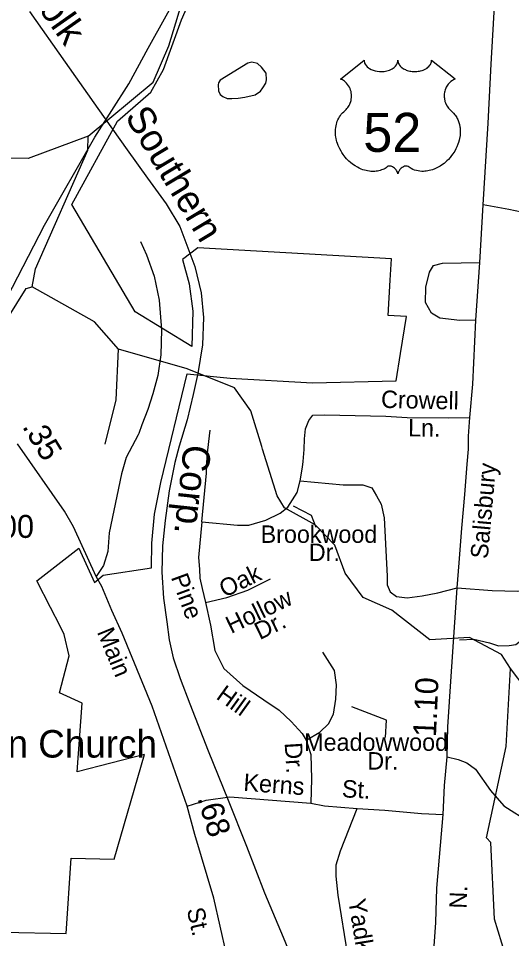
# Model space of a CAD drawing. Extents: x 1473865 to 1648260, y 639067 to 773536.
# Drawn here: x 1567436 to 1570123, y 682923 to 687941 of the extents above; entities that cross this region are included whole.
import ezdxf

# ---------------------------------------------------------------- set-up
doc = ezdxf.new("R2010")
doc.units = 0
for name, color, linetype in [('Exist Boundary Political City Limit New', 7, 'Continuous'), ('Exist Cultural Church Label', 7, 'Continuous'), ('Exist Hydrographic Creek Single Shore', 7, 'Continuous'), ('Exist Hydrographic Misc Water Feature', 7, 'Continuous'), ('Exist Railroad Mainline', 7, 'Continuous'), ('Exist Railroad Mainline Label', 7, 'Continuous'), ('Exist Road Non-System Type 51', 7, 'Continuous'), ('Exist Road Non-System Type 51 Label', 7, 'Continuous'), ('Exist Road Primary US Attributed', 7, 'Continuous'), ('Exist Road Primary US Label', 7, 'Continuous'), ('Exist Road Primary US Mileage Hundredths English Label', 7, 'Continuous'), ('Exist Road Primary US Shield CELL', 7, 'Continuous'), ('Exist Road Primary US Shield Number Label', 7, 'Continuous'), ('Exist Road Secondary Mileage Hundredths English Label', 7, 'Continuous'), ('Exist Road Secondary Type 51 Attributed', 7, 'Continuous'), ('Exist Road Secondary Type 51 Label', 7, 'Continuous'), ('Exist Road Secondary Type 51 Number Label', 7, 'Continuous'), ('Map Preparation Boundary City Limit Buffer Line', 7, 'Continuous')]:
    doc.layers.add(name, color=color, linetype=linetype)

msp = doc.modelspace()

# ---------------------------------------------------------------- linework, layer by layer
at = {"layer": 'Exist Boundary Political City Limit New'}
for points in [[(1564104.1, 688129.4), (1563603.6, 687613.6), (1563591.6, 686737.7), (1564648, 686804.1), (1564635.9, 687384.1), (1565106.8, 687160.6), (1565348.1, 687619.7), (1565656, 687462.6), (1565710.4, 687613.6), (1565982, 687607.6), (1565680.1, 686985.4), (1567225.4, 686169.8), (1567374.6, 686418.2), (1567578.5, 686813.2), (1567853.1, 687293.4), (1568038.6, 687583.4), (1568143.5, 687777.9), (1568349, 688149)], [(1567352.5, 682958.5), (1567696, 682951.8), (1567723.2, 683362.8), (1567958.4, 683356.2), (1568122.5, 683927.9), (1567756.5, 683832), (1567783.5, 684207.9), (1567660.4, 684263), (1567712, 684464.9), (1567685.9, 684582), (1567663.2, 684627.4), (1567611.2, 684728.2), (1567535.8, 684873.7), (1567765.5, 685052.4), (1567850.6, 684865.2), (1567898.6, 684905.6), (1568160.5, 684945.2), (1568162.9, 685079.3), (1568178.4, 685237.3), (1568212, 685409.7), (1568355.5, 686002.3), (1568589.6, 685978.9), (1569038.4, 685953.9), (1569493.4, 685965.4), (1569517.5, 686113.7), (1569549.6, 686314.6), (1569451, 686321.3), (1569461.2, 686513.7), (1569467.9, 686629.1), (1568413.6, 686689.4), (1568329.8, 686627), (1568366, 686494.4), (1568386.2, 686344.6), (1568381.8, 686151.6), (1568073.2, 686340.9), (1567728.1, 686926.6), (1567976.9, 687380.8), (1568156.8, 687539.1), (1568227, 687661.8), (1568323.9, 687932.4), (1568396.6, 688100.8)]]:
    msp.add_lwpolyline(points, dxfattribs=at)
at = {"layer": 'Exist Hydrographic Creek Single Shore'}
for points in [[(1567815.7, 687298.6), (1568169.7, 687593.5), (1568255.8, 687792), (1568431.8, 688372.7), (1568534.7, 688570.8), (1568635.7, 688660.7), (1568928.7, 688713.9)], [(1567511.7, 686477.6), (1567529.7, 686575.7), (1567814.7, 687223.1), (1567815.7, 687298.6)], [(1567015.8, 685632.6), (1567083.7, 685708.3), (1567187.9, 685992.1), (1567324.7, 686222.1), (1567478.7, 686468.4), (1567511.7, 686477.6)]]:
    msp.add_lwpolyline(points, dxfattribs=at)
at = {"layer": 'Exist Hydrographic Misc Water Feature'}
for points in [[(1567815.7, 687298.6), (1567488.8, 687177.2), (1567288.7, 687181.3), (1567164.7, 687216.6), (1567007.7, 687351.1), (1566820.7, 687702.8), (1566387.7, 688269.5), (1566379.7, 688335.3), (1566157.8, 688546.6), (1565867.7, 688624.7), (1565660.7, 688737.2), (1565421.7, 688942.2), (1565347.7, 688976.6), (1565213.7, 688953.1)], [(1568669.5, 687511.1), (1568726.4, 687523.9), (1568755.5, 687543.8), (1568768.5, 687561.6), (1568784.1, 687588.4), (1568787.1, 687606.4), (1568785.1, 687642.6), (1568761.2, 687675.8), (1568738.3, 687695.2), (1568708.6, 687703.2), (1568686.4, 687696.2), (1568534.7, 687603.3), (1568525.8, 687589.5), (1568525.2, 687578.1), (1568527.1, 687546), (1568536, 687526.2), (1568549.3, 687514.4), (1568572.9, 687504.9), (1568598.9, 687503.5), (1568633.1, 687506.9), (1568669.5, 687511.1)], [(1567981.7, 686136.6), (1567850.7, 686286.9), (1567511.7, 686477.6)], [(1567909.4, 685619.7), (1567969.7, 685861.1), (1567981.7, 686136.6)], [(1568762.1, 685607.3), (1568702.7, 685800.3), (1568612.8, 685926.8), (1568355.7, 686030.6), (1567981.7, 686136.6)], [(1570116.7, 684396.4), (1570067.7, 684472.9), (1569893.7, 684565), (1569676.7, 684553), (1569470.7, 684714.7), (1569313.7, 684783.6), (1569215.7, 684916.8), (1569159.7, 685069), (1569052.7, 685179.5), (1568886.7, 685271.4), (1568846.7, 685337.9), (1568766.8, 685592.2), (1568762.1, 685607.3)], [(1569839.7, 684552), (1569917.9, 684556.5), (1570001.7, 684535.5), (1570052, 684518.9), (1570109.5, 684522.2), (1570145.6, 684527.8), (1570222.3, 684586.9), (1570303.3, 684672), (1570399.7, 684823.4), (1570451.9, 684874.9), (1570514.2, 684929.6), (1570621, 685016.4), (1570709.1, 685087.5), (1570733.1, 685101.2), (1570771, 685112.8), (1570864.6, 685171.4), (1570954.8, 685276.9), (1571014.8, 685400.4), (1571018.9, 685416.4), (1571015.1, 685444.5), (1571007.3, 685468.6), (1571007.5, 685492.6), (1571022.7, 685575.4)], [(1572035.7, 679325.7), (1572206.7, 679630.8), (1572210.7, 679945.8), (1572443.6, 680426.9), (1572469.7, 680551.1), (1572396.7, 680693.7), (1572224.6, 680881), (1572089.7, 681366.2), (1571999.7, 681460), (1571841.7, 681502.6), (1571400.6, 681541), (1571209.6, 681594.2), (1570936.7, 681757.2), (1570597.7, 681970.8), (1570466.6, 682114.6), (1570417.7, 682214.1), (1570179.7, 682425.7), (1570139.7, 682534.8), (1570109.6, 682768.5), (1570029.7, 683029.4), (1570010.7, 683446.7), (1569986.7, 683473.4), (1570093.7, 683970.2), (1570116.7, 684396.4)], [(1573489.9, 683710.5), (1573194.7, 683943.6), (1572919.8, 683972.2), (1572812.7, 684040), (1572629.7, 684066.6), (1572496.8, 684144.8), (1572187.7, 684108.4), (1572113.7, 684149.3), (1571429.8, 684117.1), (1571213, 684107.9), (1571075.2, 684033.1), (1570758.7, 684046.3), (1570489.1, 684159.2), (1570475.9, 684234), (1570424.6, 684242.8), (1570201.9, 684283.9), (1570116.7, 684396.4)]]:
    msp.add_lwpolyline(points, dxfattribs=at)
at = {"layer": 'Exist Railroad Mainline'}
msp.add_lwpolyline([(1567497.1, 687978), (1567690.6, 687702.1), (1567868.4, 687450.2), (1568028.4, 687224.7), (1568138.9, 687069.6), (1568241.5, 686930.6), (1568316.4, 686805.9), (1568396.5, 686588.9), (1568431, 686444.6), (1568443.9, 686310.4), (1568438.4, 686160.5), (1568412.9, 686004.7), (1568387.8, 685891), (1568356.5, 685751.3), (1568312.4, 685608.9), (1568288.3, 685518.7), (1568256.7, 685364.9), (1568235.1, 685203), (1568221.5, 685065.2), (1568218, 684921.2), (1568226.5, 684779), (1568245.1, 684650.8), (1568258.1, 684552.7), (1568279.2, 684454.4), (1568317.9, 684341.9), (1568370.5, 684203.2), (1568469.8, 683948.1), (1568579, 683678.8), (1568678.4, 683427.6), (1568777.7, 683172.5), (1568879.3, 682931.1), (1568998.2, 682639.8)], dxfattribs=at)
at = {"layer": 'Exist Road Non-System Type 51'}
for points in [[(1568102.3, 686723.9), (1568133.6, 686651.5), (1568176.5, 686535.1), (1568203.3, 686404.7), (1568215.6, 686242.6), (1568212.2, 686106.6), (1568195.2, 685994.7), (1568168.1, 685893), (1568141.2, 685809.3), (1568108.5, 685725.5), (1568092.1, 685678), (1568089.1, 685669.4), (1568022.7, 685546.8), (1567998.3, 685457.3), (1567930.2, 685136.2), (1567922.9, 685034.3), (1567900, 684958.5), (1567859.1, 684897.1)], [(1569928.8, 686295.8), (1569840.8, 686294), (1569732.8, 686307.2), (1569687.1, 686333.7), (1569653.7, 686392), (1569656.4, 686476), (1569675.3, 686557.9), (1569697.6, 686593.6), (1569745.9, 686607.1), (1569950.2, 686609.9)], [(1568972, 685420.1), (1568984.6, 685494), (1568988, 685524.4), (1568992.5, 685590), (1568995.2, 685648), (1568999.4, 685702.9), (1569018.4, 685749.3), (1569039.5, 685776.7), (1569103.5, 685779.4), (1569437.5, 685772.1), (1569553.4, 685764.7), (1569777.4, 685762.6), (1569896.1, 685764)], [(1568435.2, 685195.6), (1568460.4, 685461.4), (1568463.7, 685555.4), (1568480.3, 685695)], [(1568435.2, 685195.6), (1568628.9, 685177.1), (1568691, 685178.2), (1568783.4, 685205), (1568862, 685244), (1568904.2, 685275.6), (1568955.3, 685355), (1568972, 685420.1)], [(1568972, 685420.1), (1569206, 685396.9), (1569312, 685397.5), (1569361.7, 685380.7), (1569387.3, 685337.9), (1569412.6, 685291.4), (1569429.5, 685217.6), (1569442.1, 684968.6), (1569445.7, 684900.2), (1569445.1, 684852.2), (1569461.2, 684814.7), (1569496.3, 684788), (1569554.3, 684780.8), (1569636.6, 684791.7), (1569720.8, 684808.7), (1569827.2, 684835.3)], [(1568435.2, 685195.6), (1568417.8, 685001.4), (1568422, 684938.1), (1568424.1, 684889.6), (1568436.7, 684832.6), (1568455.7, 684756.6)], [(1568455.7, 684756.6), (1568571.7, 684784.1), (1568685.5, 684824.1), (1568809.9, 684885.3)], [(1569827.2, 684835.3), (1570017, 684820.9), (1570155, 684817.1), (1570281.1, 684823.3)], [(1568455.7, 684756.6), (1568483.1, 684632.1), (1568506.3, 684495), (1568554.8, 684395.8), (1568658.1, 684303), (1568773.9, 684225.6), (1568856.1, 684168.7), (1568921.5, 684107.5), (1568982.6, 684042.1), (1569003.7, 684006.2)], [(1569003.7, 684006.2), (1569077.5, 684048.4), (1569126, 684094.8), (1569153.4, 684147.6), (1569166, 684229.8), (1569168.2, 684307.9), (1569157.6, 684386), (1569094.4, 684485.1)], [(1569003.7, 684006.2), (1569028.9, 683927), (1569033.2, 683794.1), (1569028.9, 683661.2)], [(1569771.5, 683913.6), (1569831.3, 683900.8), (1569879.1, 683882.2), (1569926.7, 683847.6), (1570007.3, 683730.5), (1570080.3, 683647.4), (1570139.7, 683608.6), (1570235.2, 683551.5), (1570260.9, 683525.1), (1570285.9, 683456.8), (1570299.6, 683430.5), (1570341.5, 683412.1), (1570431.2, 683398.8), (1570505.4, 683403.7)], [(1568356.4, 683646.4), (1568459.7, 683678.1), (1568588.3, 683697), (1569028.9, 683661.2)], [(1569028.9, 683661.2), (1569103.9, 683648.2), (1569281.8, 683631.9)], [(1569418.5, 682245.5), (1569365.5, 682336.2), (1569276, 682531.5), (1569231.6, 682832.2), (1569177.9, 683161), (1569167.1, 683263.3), (1569168, 683325.3), (1569190.9, 683401.1), (1569281.8, 683631.9)], [(1569281.8, 683631.9), (1569431.7, 683623.9), (1569631.6, 683605.3), (1569749.6, 683599.7)]]:
    msp.add_lwpolyline(points, dxfattribs=at)
at = {"layer": 'Exist Road Non-System Type 51 Label'}
for points in [[(1569059.2, 685165.6), (1569033.4, 685230), (1568934.8, 685281.5)], [(1569436.6, 684019.6), (1569440.9, 684114.1), (1569252.2, 684187)]]:
    msp.add_lwpolyline(points, dxfattribs=at)
at = {"layer": 'Exist Road Primary US Attributed'}
for points in [[(1569968.6, 686923.5), (1569995.8, 687369.3), (1570012.3, 687691.2), (1570048.2, 688324.8), (1570065.3, 688488.6), (1570077.8, 688720.4), (1570085.8, 688938.2), (1570092.5, 689076.1), (1570083.9, 689188.9), (1570066.3, 689284.6), (1570034.3, 689393.3), (1569967, 689555.9), (1569856.4, 689718.8), (1569795.4, 689821.2), (1569732.3, 689921.2), (1569588.4, 690122)], [(1569690.6, 682730.3), (1569710.1, 683012), (1569716.5, 683198), (1569749.6, 683599.7), (1569757.6, 683757.8), (1569771.5, 683913.6), (1569775.6, 684077.6), (1569794.4, 684352.7), (1569827.2, 684835.3), (1569838.1, 684972.4), (1569852.7, 685161.4), (1569869, 685345.3), (1569880.4, 685511.2), (1569888.9, 685592.6), (1569888.9, 685662.6), (1569896.1, 685764), (1569911.8, 685945.9), (1569928.8, 686295.8), (1569950.2, 686609.9), (1569968.6, 686923.5)]]:
    msp.add_lwpolyline(points, dxfattribs=at)
at = {"layer": 'Exist Road Primary US Shield CELL'}
msp.add_lwpolyline([(1569319.4, 687712.6), (1569319.7, 687707.3), (1569321, 687701), (1569322, 687697.7), (1569325, 687691.5), (1569329.8, 687684.1), (1569336.6, 687676.9), (1569344.3, 687670.6), (1569349.5, 687667.2), (1569358.2, 687662.5), (1569368.2, 687658.3), (1569379.3, 687655.1), (1569390.6, 687652.9), (1569403, 687651.5), (1569415.2, 687651.3), (1569428.4, 687652.2), (1569443, 687655.1), (1569449.8, 687656.8), (1569457.3, 687659.4), (1569464.3, 687662.3), (1569471.9, 687666.4), (1569478.1, 687670.3), (1569482.9, 687673.8), (1569489.7, 687680.4), (1569495.2, 687687.1), (1569497.4, 687690.9), (1569499.4, 687694.6), (1569502.1, 687702.3), (1569502.9, 687705.7), (1569503.4, 687712.9), (1569503.9, 687706.9), (1569504.5, 687703.2), (1569505.5, 687699.5), (1569507, 687695.6), (1569509.7, 687690.2), (1569512.7, 687685.6), (1569518.5, 687678.8), (1569522, 687675.5), (1569525.3, 687672.8), (1569534, 687666.8), (1569544.3, 687661.7), (1569549.3, 687659.5), (1569554.4, 687657.6), (1569561, 687655.7), (1569567.7, 687654.1), (1569574.4, 687652.9), (1569581.3, 687651.9), (1569588.2, 687651.4), (1569593.9, 687651.3), (1569600.9, 687651.3), (1569607.4, 687651.7), (1569614, 687652.5), (1569621.3, 687653.7), (1569627.1, 687655), (1569634.9, 687657), (1569641.9, 687659.5), (1569648, 687662.2), (1569656, 687666.4), (1569662.4, 687670.4), (1569667.2, 687674.2), (1569672.8, 687679.4), (1569678.1, 687685.5), (1569681.2, 687690), (1569683.4, 687694.7), (1569685.5, 687699.5), (1569686.7, 687704.7), (1569687.3, 687709.2), (1569687.4, 687713), (1569816, 687610.6), (1569813, 687609.4), (1569806, 687606), (1569800.5, 687602.7), (1569791.6, 687596.5), (1569787.8, 687593.1), (1569784, 687589.5), (1569780.5, 687585.7), (1569777.5, 687582.1), (1569773.7, 687576.9), (1569770.4, 687571.8), (1569767.1, 687566.1), (1569764.7, 687561.1), (1569760.8, 687550.8), (1569758.9, 687544.3), (1569757.7, 687538.7), (1569756.2, 687527.3), (1569755.8, 687521.8), (1569755.8, 687516.4), (1569756.1, 687510.7), (1569756.6, 687505.2), (1569757.6, 687499.5), (1569758.5, 687494.5), (1569760.1, 687488.3), (1569762.4, 687481.2), (1569765.2, 687474.3), (1569771.1, 687463.1), (1569778.6, 687451.7), (1569784, 687445.3), (1569789.3, 687439.9), (1569797.3, 687433.2), (1569801.6, 687429.4), (1569806.5, 687424.4), (1569814.6, 687415.1), (1569817.8, 687410.7), (1569821.1, 687405.7), (1569824.2, 687400.7), (1569827.2, 687395.2), (1569829.6, 687390.4), (1569834.2, 687379.4), (1569837.5, 687368.7), (1569839, 687363), (1569841.4, 687350.4), (1569842.3, 687344.2), (1569843.3, 687331.9), (1569843.3, 687317), (1569842.2, 687302.9), (1569839.5, 687286.4), (1569837.3, 687276.5), (1569833.9, 687265), (1569830.7, 687255.1), (1569824.8, 687240.4), (1569819.6, 687229.8), (1569812.8, 687217.3), (1569808.2, 687209.8), (1569802.8, 687201.7), (1569796, 687192.5), (1569788.1, 687182.6), (1569778.6, 687172.2), (1569771, 687164.5), (1569760.9, 687155.5), (1569754.9, 687150.5), (1569746.2, 687144), (1569734.4, 687136.1), (1569722.7, 687129.3), (1569712.7, 687124.2), (1569703.9, 687120.4), (1569692.5, 687116.1), (1569673.5, 687110.8), (1569666.6, 687109.4), (1569658.4, 687108.2), (1569650.7, 687107.4), (1569643.3, 687107), (1569633.3, 687107), (1569623.3, 687107.7), (1569613.9, 687109.1), (1569604.1, 687111.1), (1569593.9, 687114.2), (1569584.6, 687117.8), (1569575.1, 687122.5), (1569559.2, 687132.5), (1569554.6, 687134.9), (1569552.1, 687135.6), (1569545.9, 687135.9), (1569540.1, 687134.7), (1569534.2, 687132.3), (1569530.6, 687130.4), (1569525.9, 687127.3), (1569522.2, 687124.4), (1569517.8, 687120.3), (1569514.8, 687116.8), (1569512.5, 687114), (1569508, 687107), (1569506.4, 687103.6), (1569504.7, 687099.3), (1569503.3, 687092.9), (1569501.2, 687101), (1569498.9, 687106.3), (1569496.2, 687110.8), (1569493.3, 687114.9), (1569488.8, 687120), (1569484.8, 687123.9), (1569479.9, 687127.9), (1569474.8, 687131), (1569470.6, 687133.1), (1569466.8, 687134.5), (1569462.2, 687135.7), (1569458.4, 687136), (1569455.3, 687135.9), (1569451, 687134.9), (1569445.2, 687130.7), (1569439.7, 687126.9), (1569433.7, 687123.2), (1569426.5, 687119.4), (1569421.3, 687117), (1569415.1, 687114.6), (1569407.8, 687112.1), (1569399.9, 687110.1), (1569391.8, 687108.5), (1569384.6, 687107.3), (1569377, 687106.7), (1569370, 687106.4), (1569362.8, 687106.5), (1569356.1, 687107), (1569348.2, 687107.7), (1569338.5, 687109.2), (1569330.5, 687111), (1569322, 687113.3), (1569313.2, 687116), (1569303.9, 687119.6), (1569292.2, 687124.7), (1569284.1, 687128.9), (1569271.2, 687136.2), (1569256.2, 687146.6), (1569244.8, 687155.8), (1569236.5, 687163.3), (1569224.3, 687175.8), (1569217.1, 687183.9), (1569205.8, 687198.5), (1569198.6, 687209.1), (1569194, 687216.8), (1569187.1, 687229.3), (1569183.4, 687237.1), (1569178.5, 687248.5), (1569174.7, 687258.9), (1569171.5, 687268.8), (1569169.8, 687275.1), (1569167.3, 687286.1), (1569165.9, 687294), (1569164.4, 687304.7), (1569163.6, 687316), (1569163.5, 687326.4), (1569163.7, 687335.1), (1569164.7, 687345.2), (1569166.4, 687355.9), (1569168.5, 687365.1), (1569170.3, 687371.7), (1569173.1, 687379.8), (1569176.7, 687388.6), (1569180.9, 687397.2), (1569185, 687404.2), (1569190.1, 687411.8), (1569195.1, 687418.3), (1569201.7, 687425.4), (1569208.5, 687432), (1569214.8, 687437.1), (1569222.2, 687444.3), (1569226.1, 687448.8), (1569230.8, 687454.9), (1569234.5, 687460.6), (1569237.4, 687465.7), (1569241.4, 687473.2), (1569243.7, 687478.8), (1569246.7, 687487.5), (1569248.2, 687493.6), (1569249.7, 687501.4), (1569250.7, 687508.8), (1569251, 687518), (1569250.8, 687525.6), (1569249.8, 687534.5), (1569248.2, 687543), (1569246.1, 687550.4), (1569243, 687558.9), (1569240, 687565.2), (1569235.1, 687573.6), (1569229.6, 687581.4), (1569224, 687587.8), (1569218.3, 687593.5), (1569212.8, 687597.8), (1569207.6, 687601.5), (1569201.1, 687605.4), (1569194.8, 687608.6), (1569190.8, 687610.1)], close=True, dxfattribs=at)
at = {"layer": 'Exist Road Secondary Type 51 Attributed'}
for points in [[(1572209.9, 686705.9), (1572121.7, 686700.9), (1571774.3, 686676.9), (1571657.3, 686674), (1571291.4, 686656), (1571019.7, 686708.7), (1570871.6, 686743.6), (1570718.1, 686772.6), (1570542.1, 686807.1), (1570246.6, 686870.1), (1570107.8, 686899.5), (1569968.6, 686923.5)], [(1569524.5, 681770), (1569388.3, 681921.8), (1569281.6, 682025.2), (1569206.7, 682114.3), (1569167.4, 682168.8), (1568983.6, 682351.4), (1568894.6, 682430.4), (1568817.3, 682499.6), (1568728.2, 682564.6), (1568637.4, 682667.9), (1568602.2, 682736.4), (1568569.5, 682838.9), (1568501.4, 683143.9), (1568397.8, 683491.3), (1568356.4, 683646.4), (1568164.4, 684190.8), (1568001.3, 684589.1), (1567944.8, 684711.9), (1567890.4, 684842.6), (1567859.1, 684897.1), (1567736.5, 685168.7), (1567687.6, 685253.3), (1567432.1, 685621.4)]]:
    msp.add_lwpolyline(points, dxfattribs=at)
at = {"layer": 'Map Preparation Boundary City Limit Buffer Line'}
for points in [[(1564104.1, 688129.4), (1563603.6, 687613.6), (1563591.6, 686737.7), (1564648, 686804.1), (1564635.9, 687384.1), (1565106.8, 687160.6), (1565348.1, 687619.7), (1565656, 687462.6), (1565710.4, 687613.6), (1565982, 687607.6), (1565680.1, 686985.4), (1567225.4, 686169.8), (1567374.6, 686418.2), (1567578.5, 686813.2), (1567853.1, 687293.4), (1568038.6, 687583.4), (1568143.5, 687777.9), (1568349, 688149)], [(1567352.5, 682958.5), (1567696, 682951.8), (1567723.2, 683362.8), (1567958.4, 683356.2), (1568122.5, 683927.9), (1567756.5, 683832), (1567783.5, 684207.9), (1567660.4, 684263), (1567712, 684464.9), (1567685.9, 684582), (1567663.2, 684627.4), (1567611.2, 684728.2), (1567535.8, 684873.7), (1567765.5, 685052.4), (1567850.6, 684865.2), (1567898.6, 684905.6), (1568160.5, 684945.2), (1568162.9, 685079.3), (1568178.4, 685237.3), (1568212, 685409.7), (1568355.5, 686002.3), (1568589.6, 685978.9), (1569038.4, 685953.9), (1569493.4, 685965.4), (1569517.5, 686113.7), (1569549.6, 686314.6), (1569451, 686321.3), (1569461.2, 686513.7), (1569467.9, 686629.1), (1568413.6, 686689.4), (1568329.8, 686627), (1568366, 686494.4), (1568386.2, 686344.6), (1568381.8, 686151.6), (1568073.2, 686340.9), (1567728.1, 686926.6), (1567976.9, 687380.8), (1568156.8, 687539.1), (1568227, 687661.8), (1568323.9, 687932.4), (1568396.6, 688100.8)]]:
    msp.add_lwpolyline(points, dxfattribs=at)

# ---------------------------------------------------------------- texts
at = {"layer": 'Exist Cultural Church Label'}
msp.add_text('Canaan Church', height=150, dxfattribs=at).set_placement((1566785.9, 683910.5))
at = {"layer": 'Exist Railroad Mainline Label'}
for s, rotation, p in [('Norfolk', 305.0512, (1567325.9, 688304.1)), ('Southern', 300.9797, (1568013.4, 687406.2)), ('Corp.', 263.8031, (1568337.9, 685621.8))]:
    msp.add_text(s, height=150, rotation=rotation, dxfattribs=at).set_placement(p)
at = {"layer": 'Exist Road Non-System Type 51 Label'}
for s, rotation, p in [('Crowell', 358.739, (1569411, 685817.5)), ('Ln.', 359.4555, (1569558.7, 685661.8)), ('Oak', 25.8674, (1568559.2, 684781.3)), ('Pine', 290.189, (1568266, 684894)), ('Hollow', 25.8674, (1568595.2, 684583.7)), ('Dr.', 25.8674, (1568751.3, 684550.7)), ('Hill', 324.1717, (1568508.1, 684234.9)), ('Dr.', 273.7073, (1568886.3, 683990.1)), ('Kerns', 355.9376, (1568659.9, 683729)), ('St.', 356.9332, (1569196.8, 683694.3)), ('Yadkin', 279.2886, (1569232.3, 683133.1))]:
    msp.add_text(s, height=95, rotation=rotation, dxfattribs=at).set_placement(p)
for s, p in [('Brookwood', (1568755.7, 685081.2)), ('Dr.', (1569018.3, 684982.5)), ('Meadowwood', (1568993, 683947.2)), ('Dr.', (1569337, 683845))]:
    msp.add_text(s, height=95, dxfattribs=at).set_placement(p)
at = {"layer": 'Exist Road Primary US Label'}
for s, rotation, p in [('Salisbury', 84.9295, (1569992.9, 684991.5)), ('N.', 88.0417, (1569877.4, 683085.6))]:
    msp.add_text(s, height=95, rotation=rotation, dxfattribs=at).set_placement(p)
at = {"layer": 'Exist Road Primary US Mileage Hundredths English Label'}
msp.add_text('1.10', height=125, rotation=87.4813, dxfattribs=at).set_placement((1569710.8, 684020.6))
at = {"layer": 'Exist Road Primary US Shield Number Label'}
msp.add_text('52', height=212.5, dxfattribs=at).set_placement((1569315.1, 687213.3))
at = {"layer": 'Exist Road Secondary Mileage Hundredths English Label'}
for s, rotation, p in [('.35', 301.2797, (1567454.4, 685715.6)), ('.68', 286.6075, (1568410.3, 683689.4))]:
    msp.add_text(s, height=125, rotation=rotation, dxfattribs=at).set_placement(p)
at = {"layer": 'Exist Road Secondary Type 51 Label'}
for s, rotation, p in [('Main', 292.261, (1567863.1, 684595.9)), ('St.', 282.585, (1568352.8, 683082.2))]:
    msp.add_text(s, height=95, rotation=rotation, dxfattribs=at).set_placement(p)
at = {"layer": 'Exist Road Secondary Type 51 Number Label'}
msp.add_text('2300', height=125, dxfattribs=at).set_placement((1567149.6, 685108.3))

doc.saveas('drawing.dxf')
